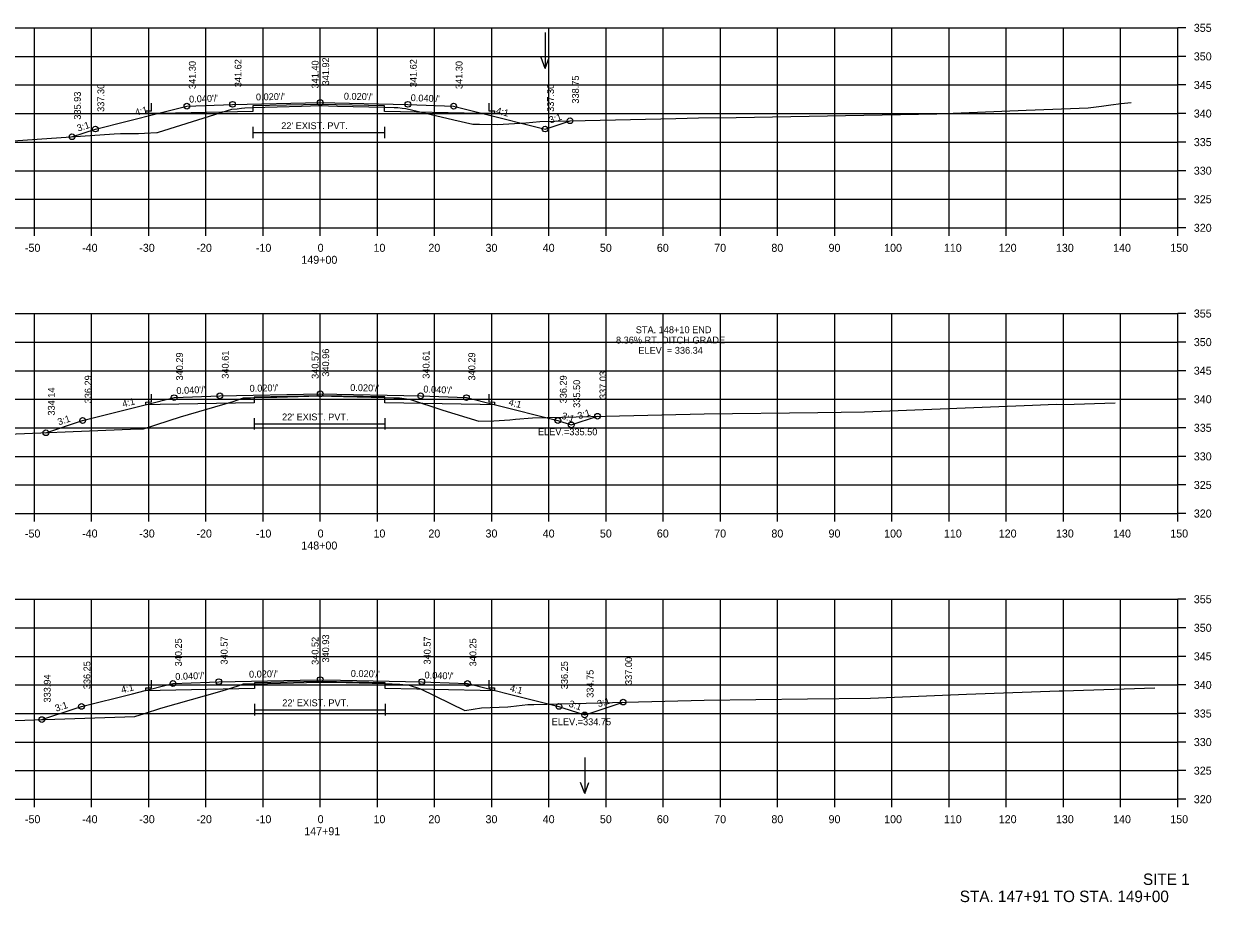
# Model space of a CAD drawing. Extents: x 1368122 to 1710785, y 373130 to 557566.
# Drawn here: x 1368637 to 1368844.7, y 379963.1 to 380116.8 of the extents above; entities that cross this region are included whole.
import ezdxf

# ---------------------------------------------------------------- set-up
doc = ezdxf.new("R2010")
doc.units = 0
for name, color, linetype in [('R_Alt Surface', 7, 'Continuous'), ('R_Axis', 7, 'Continuous'), ('R_Axis Annot', 7, 'Continuous'), ('R_Draft', 7, 'Continuous'), ('R_Exist Surface', 7, 'Continuous'), ('R_Fin Surface', 7, 'Continuous'), ('R_Grid', 7, 'Continuous'), ('R_No Plot', 7, 'Continuous'), ('R_Water', 7, 'Continuous'), ('R_Water Annot', 7, 'Continuous'), ('R_Xsect Elev', 7, 'Continuous'), ('R_Xsect Slope', 7, 'Continuous')]:
    doc.layers.add(name, color=color, linetype=linetype)

msp = doc.modelspace()

# ---------------------------------------------------------------- linework, layer by layer
at = {"layer": 'R_Alt Surface'}
for points in [[(1368718.38, 380102.97), (1368718.38, 380101.63), (1368719.38, 380101.61), (1368719.38, 380101.11), (1368716.88, 380101.16), (1368700.11, 380101.49), (1368700.11, 380102.49), (1368688.88, 380102.72), (1368677.08, 380102.48), (1368677.08, 380101.48), (1368660.88, 380101.16), (1368658.38, 380101.11), (1368658.38, 380101.61), (1368659.38, 380101.63), (1368659.38, 380102.97)], [(1368677.08, 380098.8), (1368677.08, 380096.8)], [(1368677.08, 380097.8), (1368700.11, 380097.8)], [(1368700.11, 380098.8), (1368700.11, 380096.8)], [(1368718.38, 380052), (1368718.38, 380050.66), (1368719.38, 380050.64), (1368719.38, 380050.14), (1368716.88, 380050.19), (1368700.2, 380050.53), (1368700.2, 380051.53), (1368688.88, 380051.75), (1368677.3, 380051.52), (1368677.3, 380050.52), (1368660.88, 380050.19), (1368658.38, 380050.14), (1368658.38, 380050.64), (1368659.38, 380050.66), (1368659.38, 380052)], [(1368677.3, 380047.83), (1368677.3, 380045.83)], [(1368700.2, 380047.83), (1368700.2, 380045.83)], [(1368677.3, 380046.83), (1368700.2, 380046.83)], [(1368718.38, 380001.97), (1368718.38, 380000.63), (1368719.38, 380000.61), (1368719.38, 380000.11), (1368716.88, 380000.16), (1368700.22, 380000.49), (1368700.22, 380001.49), (1368688.88, 380001.72), (1368677.36, 380001.49), (1368677.35, 380000.49), (1368660.88, 380000.16), (1368658.38, 380000.11), (1368658.38, 380000.61), (1368659.38, 380000.63), (1368659.38, 380001.97)], [(1368677.36, 379997.8), (1368677.36, 379995.8)], [(1368700.22, 379997.8), (1368700.22, 379995.8)], [(1368677.36, 379996.8), (1368700.22, 379996.8)]]:
    msp.add_lwpolyline(points, dxfattribs=at)
at = {"layer": 'R_Axis'}
for p, q in [((1368838.88, 380081.13), (1368838.88, 380116.13)), ((1368840.28, 380116.13), (1368838.88, 380116.13)), ((1368840.28, 380111.13), (1368838.88, 380111.13)), ((1368840.28, 380106.13), (1368838.88, 380106.13)), ((1368840.28, 380101.13), (1368838.88, 380101.13)), ((1368840.28, 380096.13), (1368838.88, 380096.13)), ((1368840.28, 380091.13), (1368838.88, 380091.13)), ((1368840.28, 380086.13), (1368838.88, 380086.13)), ((1368538.88, 380081.13), (1368838.88, 380081.13)), ((1368638.88, 380079.73), (1368638.88, 380081.13)), ((1368648.88, 380079.73), (1368648.88, 380081.13)), ((1368658.88, 380079.73), (1368658.88, 380081.13)), ((1368668.88, 380079.73), (1368668.88, 380081.13)), ((1368678.88, 380079.73), (1368678.88, 380081.13)), ((1368688.88, 380079.73), (1368688.88, 380081.13)), ((1368698.88, 380079.73), (1368698.88, 380081.13)), ((1368708.88, 380079.73), (1368708.88, 380081.13)), ((1368718.88, 380079.73), (1368718.88, 380081.13)), ((1368728.88, 380079.73), (1368728.88, 380081.13)), ((1368738.88, 380079.73), (1368738.88, 380081.13)), ((1368748.88, 380079.73), (1368748.88, 380081.13)), ((1368758.88, 380079.73), (1368758.88, 380081.13)), ((1368768.88, 380079.73), (1368768.88, 380081.13)), ((1368778.88, 380079.73), (1368778.88, 380081.13)), ((1368788.88, 380079.73), (1368788.88, 380081.13)), ((1368798.88, 380079.73), (1368798.88, 380081.13)), ((1368808.88, 380079.73), (1368808.88, 380081.13)), ((1368818.88, 380079.73), (1368818.88, 380081.13)), ((1368828.88, 380079.73), (1368828.88, 380081.13)), ((1368838.88, 380079.73), (1368838.88, 380081.13)), ((1368840.28, 380081.13), (1368838.88, 380081.13)), ((1368838.88, 380031.13), (1368838.88, 380066.13)), ((1368840.28, 380066.13), (1368838.88, 380066.13)), ((1368840.28, 380061.13), (1368838.88, 380061.13)), ((1368840.28, 380056.13), (1368838.88, 380056.13)), ((1368840.28, 380051.13), (1368838.88, 380051.13)), ((1368840.28, 380046.13), (1368838.88, 380046.13)), ((1368840.28, 380041.13), (1368838.88, 380041.13)), ((1368840.28, 380036.13), (1368838.88, 380036.13)), ((1368538.88, 380031.13), (1368838.88, 380031.13)), ((1368638.88, 380029.73), (1368638.88, 380031.13)), ((1368648.88, 380029.73), (1368648.88, 380031.13)), ((1368658.88, 380029.73), (1368658.88, 380031.13)), ((1368668.88, 380029.73), (1368668.88, 380031.13)), ((1368678.88, 380029.73), (1368678.88, 380031.13)), ((1368688.88, 380029.73), (1368688.88, 380031.13)), ((1368698.88, 380029.73), (1368698.88, 380031.13)), ((1368708.88, 380029.73), (1368708.88, 380031.13)), ((1368718.88, 380029.73), (1368718.88, 380031.13)), ((1368728.88, 380029.73), (1368728.88, 380031.13)), ((1368738.88, 380029.73), (1368738.88, 380031.13)), ((1368748.88, 380029.73), (1368748.88, 380031.13)), ((1368758.88, 380029.73), (1368758.88, 380031.13)), ((1368768.88, 380029.73), (1368768.88, 380031.13)), ((1368778.88, 380029.73), (1368778.88, 380031.13)), ((1368788.88, 380029.73), (1368788.88, 380031.13)), ((1368798.88, 380029.73), (1368798.88, 380031.13)), ((1368808.88, 380029.73), (1368808.88, 380031.13)), ((1368818.88, 380029.73), (1368818.88, 380031.13)), ((1368828.88, 380029.73), (1368828.88, 380031.13)), ((1368838.88, 380029.73), (1368838.88, 380031.13)), ((1368840.28, 380031.13), (1368838.88, 380031.13)), ((1368838.88, 379981.13), (1368838.88, 380016.13)), ((1368840.28, 380016.13), (1368838.88, 380016.13)), ((1368840.28, 380011.13), (1368838.88, 380011.13)), ((1368840.28, 380006.13), (1368838.88, 380006.13)), ((1368840.28, 380001.13), (1368838.88, 380001.13)), ((1368840.28, 379996.13), (1368838.88, 379996.13)), ((1368840.28, 379991.13), (1368838.88, 379991.13)), ((1368840.28, 379986.13), (1368838.88, 379986.13)), ((1368538.88, 379981.13), (1368838.88, 379981.13)), ((1368638.88, 379979.73), (1368638.88, 379981.13)), ((1368648.88, 379979.73), (1368648.88, 379981.13)), ((1368658.88, 379979.73), (1368658.88, 379981.13)), ((1368668.88, 379979.73), (1368668.88, 379981.13)), ((1368678.88, 379979.73), (1368678.88, 379981.13)), ((1368688.88, 379979.73), (1368688.88, 379981.13)), ((1368698.88, 379979.73), (1368698.88, 379981.13)), ((1368708.88, 379979.73), (1368708.88, 379981.13)), ((1368718.88, 379979.73), (1368718.88, 379981.13)), ((1368728.88, 379979.73), (1368728.88, 379981.13)), ((1368738.88, 379979.73), (1368738.88, 379981.13)), ((1368748.88, 379979.73), (1368748.88, 379981.13)), ((1368758.88, 379979.73), (1368758.88, 379981.13)), ((1368768.88, 379979.73), (1368768.88, 379981.13)), ((1368778.88, 379979.73), (1368778.88, 379981.13)), ((1368788.88, 379979.73), (1368788.88, 379981.13)), ((1368798.88, 379979.73), (1368798.88, 379981.13)), ((1368808.88, 379979.73), (1368808.88, 379981.13)), ((1368818.88, 379979.73), (1368818.88, 379981.13)), ((1368828.88, 379979.73), (1368828.88, 379981.13)), ((1368838.88, 379979.73), (1368838.88, 379981.13)), ((1368840.28, 379981.13), (1368838.88, 379981.13))]:
    msp.add_line(p, q, dxfattribs=at)
at = {"layer": 'R_Exist Surface'}
for points in [[(1368633.47, 380096.25), (1368652.83, 380097.55), (1368653.94, 380097.62), (1368657.1, 380097.66), (1368658.13, 380097.67), (1368660.29, 380097.8), (1368660.4, 380097.81), (1368660.61, 380097.88), (1368673.39, 380101.88), (1368674.32, 380101.97), (1368675.1, 380102.06), (1368675.67, 380102.1), (1368677.08, 380102.17), (1368685.57, 380102.44), (1368688.77, 380102.53), (1368691.89, 380102.44), (1368700.11, 380102.24), (1368701.83, 380102.2), (1368702.45, 380102.19), (1368703.22, 380102.08), (1368703.85, 380102.01), (1368712.22, 380100.03), (1368715.59, 380099.26), (1368716.72, 380099.25), (1368719.86, 380099.21), (1368724.81, 380099.52), (1368727.26, 380099.76), (1368751.1, 380100.28), (1368755.03, 380100.37), (1368761.65, 380100.45), (1368796.71, 380101.08), (1368812.33, 380101.72), (1368823.18, 380102.11), (1368825.52, 380102.42), (1368827.16, 380102.63), (1368828.98, 380102.87), (1368830.71, 380103.09)], [(1368628.53, 380044.76), (1368657.11, 380045.94), (1368657.96, 380045.97), (1368658.13, 380046.03), (1368664.43, 380048.08), (1368673.67, 380050.76), (1368674.3, 380050.94), (1368675.43, 380051.35), (1368676.66, 380051.38), (1368677.3, 380051.41), (1368681.29, 380051.51), (1368688.76, 380051.7), (1368692.95, 380051.6), (1368700.2, 380051.44), (1368701.76, 380051.38), (1368702.72, 380051.35), (1368703.97, 380051.18), (1368704.51, 380051.12), (1368710.3, 380049.24), (1368716.63, 380047.28), (1368719.24, 380047.38), (1368722.02, 380047.51), (1368723.06, 380047.63), (1368726, 380047.88), (1368738.78, 380048.19), (1368756.03, 380048.59), (1368775.92, 380048.81), (1368784.05, 380048.91), (1368813.44, 380050.12), (1368817.6, 380050.28), (1368818.92, 380050.21), (1368827.94, 380050.51)], [(1368628.03, 379994.68), (1368637.21, 379994.95), (1368656.47, 379995.6), (1368658.15, 379996.14), (1368660.97, 379997.06), (1368671.72, 380000.11), (1368674.51, 380000.97), (1368675.44, 380001.3), (1368676.38, 380001.33), (1368677.36, 380001.35), (1368688.74, 380001.64), (1368688.81, 380001.64), (1368691.15, 380001.59), (1368700.22, 380001.38), (1368702.71, 380001.28), (1368702.75, 380001.28), (1368702.81, 380001.27), (1368704.45, 380001.09), (1368706.42, 380000.46), (1368714.19, 379996.63), (1368717.11, 379997.15), (1368721.67, 379997.31), (1368722.19, 379997.34), (1368725.16, 379997.7), (1368725.19, 379997.7), (1368726.26, 379997.73), (1368756.03, 379998.47), (1368774.09, 379998.69), (1368785.13, 379998.82), (1368801.93, 379999.52), (1368818.11, 380000.12), (1368818.82, 380000.08), (1368834.88, 380000.61)]]:
    msp.add_lwpolyline(points, dxfattribs=at)
at = {"layer": 'R_Fin Surface'}
for points in [[(1368645.45, 380097.06), (1368649.55, 380098.42), (1368660.66, 380101.2), (1368665.55, 380102.42), (1368673.55, 380102.74), (1368688.88, 380103.05), (1368704.21, 380102.74), (1368712.21, 380102.42), (1368717.1, 380101.2), (1368728.21, 380098.42), (1368732.57, 380099.87)], [(1368640.89, 380045.27), (1368647.32, 380047.41), (1368658.46, 380050.2), (1368663.32, 380051.41), (1368671.32, 380051.73), (1368688.88, 380052.08), (1368706.44, 380051.73), (1368714.44, 380051.41), (1368719.3, 380050.2), (1368730.44, 380047.41), (1368732.79, 380046.63), (1368737.38, 380048.16)], [(1368640.18, 379995.06), (1368645.82, 379996.94), (1368647.12, 379997.38), (1368656.03, 379999.6), (1368658.26, 380000.16), (1368662.15, 380001.13), (1368663.12, 380001.38), (1368669.52, 380001.63), (1368671.12, 380001.7), (1368685.35, 380001.98), (1368688.88, 380002.05), (1368692.41, 380001.98), (1368706.64, 380001.7), (1368708.24, 380001.63), (1368714.64, 380001.38), (1368715.61, 380001.13), (1368719.5, 380000.16), (1368721.73, 379999.6), (1368730.64, 379997.38), (1368731.34, 379997.14), (1368735.13, 379995.88), (1368736.28, 379996.26), (1368741.87, 379998.12)]]:
    msp.add_lwpolyline(points, dxfattribs=at)
at = {"layer": 'R_Grid'}
for p, q in [((1368538.88, 380116.13), (1368838.88, 380116.13)), ((1368638.88, 380081.13), (1368638.88, 380116.13)), ((1368648.88, 380081.13), (1368648.88, 380116.13)), ((1368658.88, 380081.13), (1368658.88, 380116.13)), ((1368668.88, 380081.13), (1368668.88, 380116.13)), ((1368678.88, 380081.13), (1368678.88, 380116.13)), ((1368688.88, 380081.13), (1368688.88, 380116.13)), ((1368698.88, 380081.13), (1368698.88, 380116.13)), ((1368708.88, 380081.13), (1368708.88, 380116.13)), ((1368718.88, 380081.13), (1368718.88, 380116.13)), ((1368728.88, 380081.13), (1368728.88, 380116.13)), ((1368738.88, 380081.13), (1368738.88, 380116.13)), ((1368748.88, 380081.13), (1368748.88, 380116.13)), ((1368758.88, 380081.13), (1368758.88, 380116.13)), ((1368768.88, 380081.13), (1368768.88, 380116.13)), ((1368778.88, 380081.13), (1368778.88, 380116.13)), ((1368788.88, 380081.13), (1368788.88, 380116.13)), ((1368798.88, 380081.13), (1368798.88, 380116.13)), ((1368808.88, 380081.13), (1368808.88, 380116.13)), ((1368818.88, 380081.13), (1368818.88, 380116.13)), ((1368828.88, 380081.13), (1368828.88, 380116.13)), ((1368838.88, 380081.13), (1368838.88, 380116.13)), ((1368538.88, 380111.13), (1368838.88, 380111.13)), ((1368538.88, 380106.13), (1368838.88, 380106.13)), ((1368538.88, 380101.13), (1368838.88, 380101.13)), ((1368538.88, 380096.13), (1368838.88, 380096.13)), ((1368538.88, 380091.13), (1368838.88, 380091.13)), ((1368538.88, 380086.13), (1368838.88, 380086.13)), ((1368538.88, 380081.13), (1368838.88, 380081.13)), ((1368538.88, 380066.13), (1368838.88, 380066.13)), ((1368638.88, 380031.13), (1368638.88, 380066.13)), ((1368648.88, 380031.13), (1368648.88, 380066.13)), ((1368658.88, 380031.13), (1368658.88, 380066.13)), ((1368668.88, 380031.13), (1368668.88, 380066.13)), ((1368678.88, 380031.13), (1368678.88, 380066.13)), ((1368688.88, 380031.13), (1368688.88, 380066.13)), ((1368698.88, 380031.13), (1368698.88, 380066.13)), ((1368708.88, 380031.13), (1368708.88, 380066.13)), ((1368718.88, 380031.13), (1368718.88, 380066.13)), ((1368728.88, 380031.13), (1368728.88, 380066.13)), ((1368738.88, 380031.13), (1368738.88, 380066.13)), ((1368748.88, 380031.13), (1368748.88, 380066.13)), ((1368758.88, 380031.13), (1368758.88, 380066.13)), ((1368768.88, 380031.13), (1368768.88, 380066.13)), ((1368778.88, 380031.13), (1368778.88, 380066.13)), ((1368788.88, 380031.13), (1368788.88, 380066.13)), ((1368798.88, 380031.13), (1368798.88, 380066.13)), ((1368808.88, 380031.13), (1368808.88, 380066.13)), ((1368818.88, 380031.13), (1368818.88, 380066.13)), ((1368828.88, 380031.13), (1368828.88, 380066.13)), ((1368838.88, 380031.13), (1368838.88, 380066.13)), ((1368538.88, 380061.13), (1368838.88, 380061.13)), ((1368538.88, 380056.13), (1368838.88, 380056.13)), ((1368538.88, 380051.13), (1368838.88, 380051.13)), ((1368538.88, 380046.13), (1368838.88, 380046.13)), ((1368538.88, 380041.13), (1368838.88, 380041.13)), ((1368538.88, 380036.13), (1368838.88, 380036.13)), ((1368538.88, 380031.13), (1368838.88, 380031.13)), ((1368538.88, 380016.13), (1368838.88, 380016.13)), ((1368638.88, 379981.13), (1368638.88, 380016.13)), ((1368648.88, 379981.13), (1368648.88, 380016.13)), ((1368658.88, 379981.13), (1368658.88, 380016.13)), ((1368668.88, 379981.13), (1368668.88, 380016.13)), ((1368678.88, 379981.13), (1368678.88, 380016.13)), ((1368688.88, 379981.13), (1368688.88, 380016.13)), ((1368698.88, 379981.13), (1368698.88, 380016.13)), ((1368708.88, 379981.13), (1368708.88, 380016.13)), ((1368718.88, 379981.13), (1368718.88, 380016.13)), ((1368728.88, 379981.13), (1368728.88, 380016.13)), ((1368738.88, 379981.13), (1368738.88, 380016.13)), ((1368748.88, 379981.13), (1368748.88, 380016.13)), ((1368758.88, 379981.13), (1368758.88, 380016.13)), ((1368768.88, 379981.13), (1368768.88, 380016.13)), ((1368778.88, 379981.13), (1368778.88, 380016.13)), ((1368788.88, 379981.13), (1368788.88, 380016.13)), ((1368798.88, 379981.13), (1368798.88, 380016.13)), ((1368808.88, 379981.13), (1368808.88, 380016.13)), ((1368818.88, 379981.13), (1368818.88, 380016.13)), ((1368828.88, 379981.13), (1368828.88, 380016.13)), ((1368838.88, 379981.13), (1368838.88, 380016.13)), ((1368538.88, 380011.13), (1368838.88, 380011.13)), ((1368538.88, 380006.13), (1368838.88, 380006.13)), ((1368538.88, 380001.13), (1368838.88, 380001.13)), ((1368538.88, 379996.13), (1368838.88, 379996.13)), ((1368538.88, 379991.13), (1368838.88, 379991.13)), ((1368538.88, 379986.13), (1368838.88, 379986.13)), ((1368538.88, 379981.13), (1368838.88, 379981.13))]:
    msp.add_line(p, q, dxfattribs=at)
at = {"layer": 'R_No Plot'}
for centre in [(1368673.55, 380102.74), (1368688.88, 380103.05), (1368704.21, 380102.74), (1368665.55, 380102.42), (1368712.21, 380102.42), (1368649.55, 380098.42), (1368728.21, 380098.42), (1368732.57, 380099.87), (1368645.45, 380097.06), (1368663.32, 380051.41), (1368671.32, 380051.73), (1368688.88, 380052.08), (1368706.44, 380051.73), (1368714.44, 380051.41), (1368647.32, 380047.41), (1368730.44, 380047.41), (1368732.79, 380046.63), (1368737.38, 380048.16), (1368640.89, 380045.27), (1368663.12, 380001.38), (1368671.12, 380001.7), (1368688.88, 380002.05), (1368706.64, 380001.7), (1368714.64, 380001.38), (1368647.12, 379997.38), (1368730.64, 379997.38), (1368741.87, 379998.12), (1368640.18, 379995.06), (1368735.13, 379995.88)]:
    msp.add_circle(centre, 0.5, dxfattribs=at)
at = {"layer": 'R_Water Annot'}
for p, q in [((1368728.21, 380115.3), (1368728.21, 380109.01)), ((1368728.21, 380109.01), (1368727.51, 380110.94)), ((1368728.21, 380109.01), (1368728.91, 380110.94)), ((1368735.13, 379988.41), (1368735.13, 379982.13)), ((1368735.13, 379982.13), (1368734.43, 379984.05)), ((1368735.13, 379982.13), (1368735.83, 379984.05))]:
    msp.add_line(p, q, dxfattribs=at)
at = {"layer": 'R_Xsect Elev'}
for p, q in [((1368688.88, 380102.52), (1368688.88, 380112.52)), ((1368688.88, 380051.69), (1368688.88, 380061.69)), ((1368688.88, 380001.64), (1368688.88, 380011.64))]:
    msp.add_line(p, q, dxfattribs=at)

# ---------------------------------------------------------------- texts
at = {"layer": 'R_Axis Annot'}
for s, p in [('355', (1368841.68, 380115.43)), ('350', (1368841.68, 380110.43)), ('345', (1368841.68, 380105.43)), ('340', (1368841.68, 380100.43)), ('335', (1368841.68, 380095.43)), ('330', (1368841.68, 380090.43)), ('325', (1368841.68, 380085.43)), ('320', (1368841.68, 380080.43)), ('-50', (1368637.22, 380076.93)), ('-40', (1368647.22, 380076.93)), ('-30', (1368657.22, 380076.93)), ('-20', (1368667.22, 380076.93)), ('-10', (1368677.62, 380076.93)), ('0', (1368688.42, 380076.93)), ('10', (1368698.19, 380076.93)), ('20', (1368707.79, 380076.93)), ('30', (1368717.79, 380076.93)), ('40', (1368727.79, 380076.93)), ('50', (1368737.79, 380076.93)), ('60', (1368747.76, 380076.93)), ('70', (1368757.79, 380076.93)), ('80', (1368767.79, 380076.93)), ('90', (1368777.79, 380076.93)), ('100', (1368787.51, 380076.93)), ('110', (1368797.96, 380076.93)), ('120', (1368807.56, 380076.93)), ('130', (1368817.56, 380076.93)), ('140', (1368827.56, 380076.93)), ('150', (1368837.56, 380076.93)), ('149+00', (1368685.57, 380074.83)), ('355', (1368841.68, 380065.43)), ('350', (1368841.68, 380060.43)), ('345', (1368841.68, 380055.43)), ('340', (1368841.68, 380050.43)), ('335', (1368841.68, 380045.43)), ('330', (1368841.68, 380040.43)), ('325', (1368841.68, 380035.43)), ('320', (1368841.68, 380030.43)), ('-50', (1368637.22, 380026.93)), ('-40', (1368647.22, 380026.93)), ('-30', (1368657.22, 380026.93)), ('-20', (1368667.22, 380026.93)), ('-10', (1368677.62, 380026.93)), ('0', (1368688.42, 380026.93)), ('10', (1368698.19, 380026.93)), ('20', (1368707.79, 380026.93)), ('30', (1368717.79, 380026.93)), ('40', (1368727.79, 380026.93)), ('50', (1368737.79, 380026.93)), ('60', (1368747.76, 380026.93)), ('70', (1368757.79, 380026.93)), ('80', (1368767.79, 380026.93)), ('90', (1368777.79, 380026.93)), ('100', (1368787.51, 380026.93)), ('110', (1368797.96, 380026.93)), ('120', (1368807.56, 380026.93)), ('130', (1368817.56, 380026.93)), ('140', (1368827.56, 380026.93)), ('150', (1368837.56, 380026.93)), ('148+00', (1368685.57, 380024.83)), ('355', (1368841.68, 380015.43)), ('350', (1368841.68, 380010.43)), ('345', (1368841.68, 380005.43)), ('340', (1368841.68, 380000.43)), ('335', (1368841.68, 379995.43)), ('330', (1368841.68, 379990.43)), ('325', (1368841.68, 379985.43)), ('320', (1368841.68, 379980.43)), ('-50', (1368637.22, 379976.93)), ('-40', (1368647.22, 379976.93)), ('-30', (1368657.22, 379976.93)), ('-20', (1368667.22, 379976.93)), ('-10', (1368677.62, 379976.93)), ('0', (1368688.42, 379976.93)), ('10', (1368698.19, 379976.93)), ('20', (1368707.79, 379976.93)), ('30', (1368717.79, 379976.93)), ('40', (1368727.79, 379976.93)), ('50', (1368737.79, 379976.93)), ('60', (1368747.76, 379976.93)), ('70', (1368757.79, 379976.93)), ('80', (1368767.79, 379976.93)), ('90', (1368777.79, 379976.93)), ('100', (1368787.51, 379976.93)), ('110', (1368797.96, 379976.93)), ('120', (1368807.56, 379976.93)), ('130', (1368817.56, 379976.93)), ('140', (1368827.56, 379976.93)), ('150', (1368837.56, 379976.93)), ('147+91', (1368686.08, 379974.83))]:
    msp.add_text(s, height=1.4, dxfattribs=at).set_placement(p)
at = {"layer": 'R_Draft'}
for s, p in [('SITE 1', (1368832.79, 379966.13)), ('STA. 147+91 TO STA. 149+00', (1368800.74, 379963.13))]:
    msp.add_text(s, height=2, dxfattribs=at).set_placement(p)
at = {"layer": 'R_Water'}
for p in [(1368682.05, 380098.4), (1368682.2, 380047.43), (1368682.24, 379997.4)]:
    msp.add_text("22' EXIST. PVT.", height=1.2, dxfattribs=at).set_placement(p)
at = {"layer": 'R_Xsect Elev'}
for s, p in [('341.30', (1368667.1, 380105.42)), ('341.62', (1368675.1, 380105.74)), ('341.40', (1368688.58, 380105.52)), ('341.92', (1368690.43, 380106.05)), ('341.62', (1368705.76, 380105.74)), ('341.30', (1368713.76, 380105.42)), ('338.75', (1368734.12, 380102.87)), ('337.30', (1368651.1, 380101.42)), ('337.30', (1368729.76, 380101.42)), ('335.93', (1368647, 380100.06)), ('340.61', (1368672.87, 380054.73)), ('340.57', (1368688.58, 380054.69)), ('340.96', (1368690.43, 380055.08)), ('340.61', (1368707.99, 380054.73)), ('340.29', (1368664.87, 380054.41)), ('340.29', (1368715.99, 380054.41)), ('336.29', (1368648.87, 380050.41)), ('336.29', (1368731.99, 380050.41)), ('337.03', (1368738.93, 380051.16)), ('337.03', (1368738.93, 380051.16)), ('335.50', (1368734.34, 380049.63)), ('334.14', (1368642.44, 380048.27)), ('340.93', (1368690.43, 380005.05)), ('340.25', (1368664.67, 380004.38)), ('340.57', (1368672.67, 380004.7)), ('340.52', (1368688.58, 380004.64)), ('340.57', (1368708.19, 380004.7)), ('340.25', (1368716.19, 380004.38)), ('337.00', (1368743.42, 380001.12)), ('337.00', (1368743.42, 380001.12)), ('336.25', (1368648.67, 380000.38)), ('336.25', (1368732.19, 380000.38)), ('334.75', (1368736.68, 379998.88)), ('333.94', (1368641.73, 379998.06))]:
    msp.add_text(s, height=1.2, rotation=90, dxfattribs=at).set_placement(p)
for s, p in [('STA. 148+10 END ', (1368744.07, 380062.69)), ('8.36% RT. DITCH GRADE', (1368740.61, 380060.89)), ('ELEV. = 336.34', (1368744.52, 380059.09)), ('ELEV.=335.50', (1368726.96, 380044.83)), ('ELEV.=334.75', (1368729.36, 379994.08))]:
    msp.add_text(s, height=1.2, dxfattribs=at).set_placement(p)
at = {"layer": 'R_Xsect Slope'}
for s, rotation, p in [("0.040'/'", 2.2906, (1368665.96, 380103.04)), ("0.020'/'", 1.1458, (1368677.64, 380103.42)), ("0.020'/'", 358.8542, (1368693, 380103.57)), ("0.040'/'", 357.7094, (1368704.68, 380103.32)), ('4:1', 14.0362, (1368656.62, 380100.71)), ('4:1', 345.9638, (1368719.53, 380101.11)), ('3:1', 18.4349, (1368729.13, 380099.37)), ('3:1', 18.4349, (1368646.55, 380097.95)), ("0.040'/'", 2.2906, (1368663.74, 380052.03)), ("0.020'/'", 1.1458, (1368676.53, 380052.44)), ("0.020'/'", 358.8542, (1368694.11, 380052.58)), ("0.040'/'", 357.7094, (1368706.9, 380052.32)), ('4:1', 14.0362, (1368654.4, 380049.7)), ('4:1', 345.9638, (1368721.75, 380050.1)), ('3:1', 18.4349, (1368734.13, 380047.61)), ('3:1', 18.4349, (1368643.16, 380046.55)), ('3:1', 341.5651, (1368730.98, 380047.76)), ("0.040'/'", 2.2906, (1368663.54, 380001.99)), ("0.020'/'", 1.1458, (1368676.43, 380002.4)), ("0.020'/'", 358.8542, (1368694.21, 380002.55)), ("0.040'/'", 357.7094, (1368707.1, 380002.28)), ('4:1', 14.0362, (1368654.2, 379999.66)), ('4:1', 345.9638, (1368721.95, 380000.06)), ('3:1', 18.4349, (1368642.71, 379996.43)), ('3:1', 341.5651, (1368732.25, 379997.36)), ('3:1', 18.4349, (1368737.56, 379997.21))]:
    msp.add_text(s, height=1.2, rotation=rotation, dxfattribs=at).set_placement(p)

doc.saveas('drawing.dxf')
